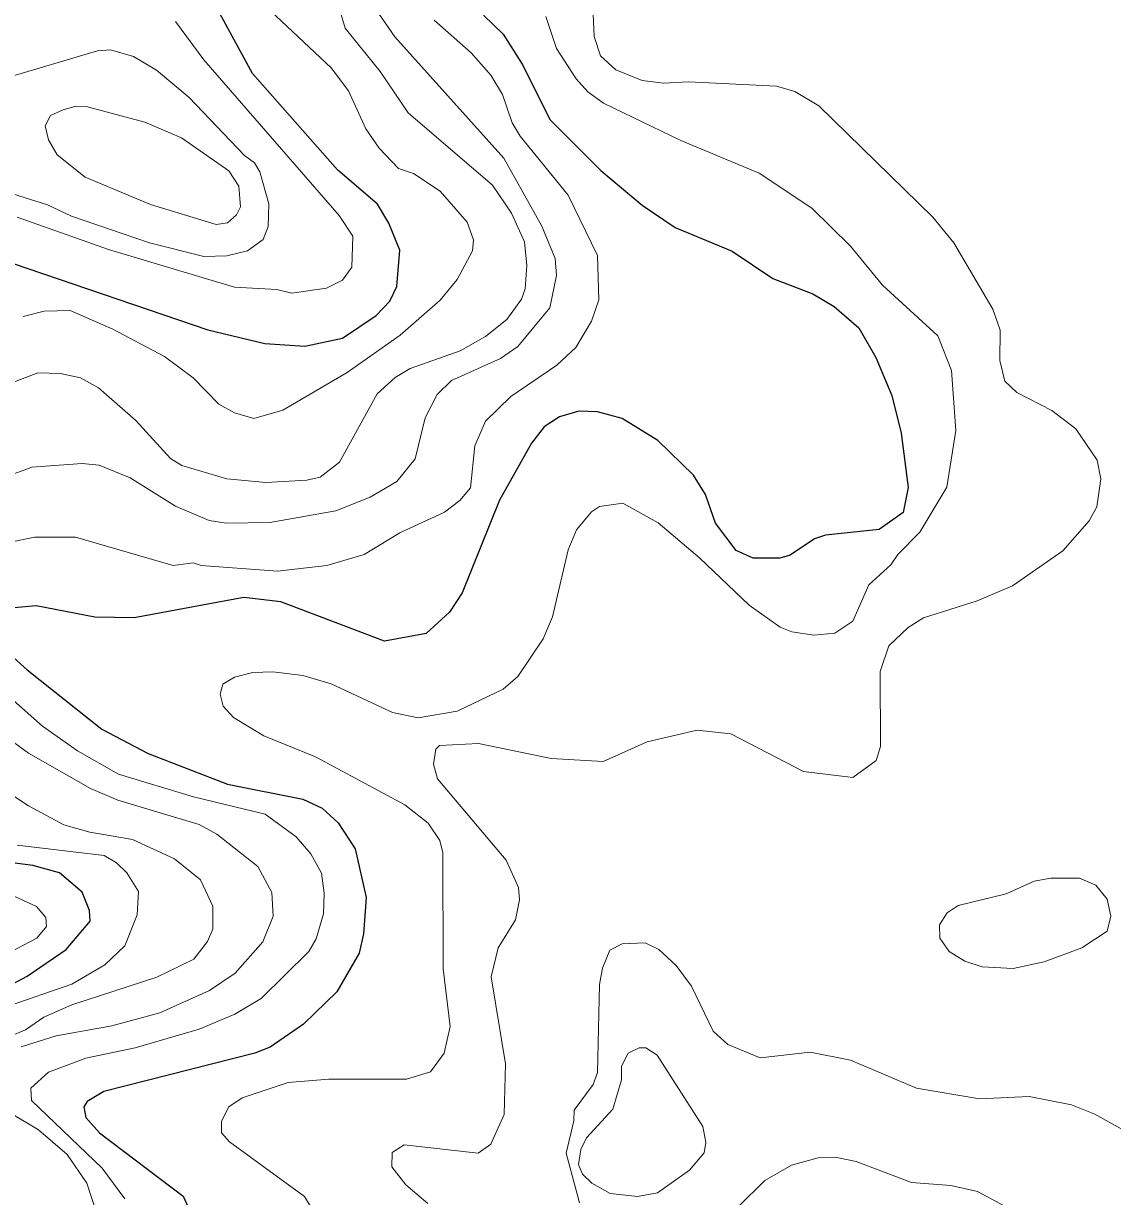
# Model space of a CAD drawing. Extents: x 673.6 to 698.9, y 7012 to 7040.1.
# Drawn here: x 682.325 to 683.554, y 7021.378 to 7022.701 of the extents above; entities that cross this region are included whole.
import ezdxf

# ---------------------------------------------------------------- set-up
doc = ezdxf.new("R2010")
doc.units = 0
doc.header["$LTSCALE"] = 0.032
doc.layers.add('1', color=7, linetype='Continuous', lineweight=25)
doc.layers.add('2', color=7, linetype='Continuous', lineweight=13)

msp = doc.modelspace()

# ---------------------------------------------------------------- linework, layer by layer
at = {"layer": '1'}
for points in [[(682.3134, 7022.4301), (682.5329, 7022.3555), (682.5975, 7022.3401), (682.6425, 7022.3369), (682.6849, 7022.3459), (682.723, 7022.3716), (682.7382, 7022.3878), (682.7464, 7022.4043), (682.7497, 7022.4452), (682.7374, 7022.4757), (682.7243, 7022.497), (682.6792, 7022.5358), (682.5833, 7022.6447), (682.5325, 7022.7383)], [(682.8442, 7022.7103), (682.8661, 7022.6888), (682.8876, 7022.6552), (682.9193, 7022.5922), (682.9765, 7022.535), (683.0232, 7022.4959), (683.0602, 7022.4707), (683.1245, 7022.444), (683.1705, 7022.4133), (683.2157, 7022.396), (683.2396, 7022.3817), (683.2676, 7022.3578), (683.2866, 7022.3242), (683.3045, 7022.2814), (683.3152, 7022.239), (683.3232, 7022.1775), (683.3173, 7022.1492), (683.2902, 7022.13), (683.2298, 7022.1237), (683.2175, 7022.1198), (683.1898, 7022.1012), (683.1783, 7022.0978), (683.1484, 7022.0977), (683.1292, 7022.1063), (683.1057, 7022.1372), (683.0943, 7022.1697), (683.0809, 7022.1914), (683.0407, 7022.2306), (683.0004, 7022.2554), (682.9725, 7022.2628), (682.9515, 7022.2636), (682.9299, 7022.2571), (682.9124, 7022.246), (682.8982, 7022.2275), (682.8622, 7022.1634), (682.8198, 7022.0586), (682.8057, 7022.037), (682.7794, 7022.0128), (682.7325, 7022.0041), (682.6154, 7022.0484), (682.5735, 7022.0533), (682.4499, 7022.0305), (682.4054, 7022.0313), (682.3393, 7022.0442), (682.3144, 7022.0417)], [(682.3102, 7021.9891), (682.3292, 7021.9719), (682.4133, 7021.9049), (682.4659, 7021.8776), (682.5554, 7021.8429), (682.6402, 7021.8258), (682.6619, 7021.8158), (682.6799, 7021.7993), (682.6994, 7021.7701), (682.7118, 7021.7152), (682.7088, 7021.674), (682.7037, 7021.6524), (682.6785, 7021.6088), (682.6408, 7021.572), (682.6032, 7021.5462), (682.5861, 7021.5395), (682.4157, 7021.4962), (682.3968, 7021.4848), (682.3933, 7021.4789), (682.3956, 7021.467), (682.411, 7021.4496), (682.5051, 7021.3782), (682.5322, 7021.3183)], [(682.2803, 7021.6004), (682.3294, 7021.6262), (682.3731, 7021.6562), (682.4003, 7021.6882), (682.3996, 7021.7003), (682.3913, 7021.7209), (682.3656, 7021.7428), (682.3356, 7021.7511), (682.2806, 7021.7584)]]:
    msp.add_lwpolyline(points, dxfattribs=at)
at = {"layer": '2'}
for points in [[(682.3022, 7022.2918), (682.3413, 7022.3068), (682.3668, 7022.3063), (682.3893, 7022.3014), (682.4096, 7022.2898), (682.452, 7022.2533), (682.491, 7022.2101), (682.5037, 7022.2024), (682.5543, 7022.1873), (682.5983, 7022.1832), (682.6446, 7022.1857), (682.6597, 7022.1892), (682.6815, 7022.2061), (682.7242, 7022.2831), (682.7443, 7022.3017), (682.7614, 7022.3118), (682.8177, 7022.3317), (682.8461, 7022.3477), (682.8702, 7022.3669), (682.8868, 7022.3899), (682.8911, 7022.4017), (682.8928, 7022.4279), (682.8901, 7022.4545), (682.8757, 7022.4869), (682.8541, 7022.5184), (682.7591, 7022.6003), (682.7274, 7022.6469), (682.6881, 7022.6956), (682.6784, 7022.7271)], [(682.718, 7022.7237), (682.7441, 7022.6861), (682.8671, 7022.5491), (682.91, 7022.4724), (682.9248, 7022.4359), (682.9265, 7022.4165), (682.9189, 7022.3802), (682.8827, 7022.3365), (682.8632, 7022.3229), (682.8078, 7022.2981), (682.7918, 7022.2825), (682.7781, 7022.256), (682.7671, 7022.2098), (682.7462, 7022.1844), (682.7162, 7022.1666), (682.6774, 7022.1513), (682.603, 7022.138), (682.5539, 7022.1372), (682.5346, 7022.1403), (682.4965, 7022.1565), (682.4455, 7022.1886), (682.4104, 7022.2028), (682.3914, 7022.2045), (682.3345, 7022.2003), (682.3064, 7022.1901)], [(682.6037, 7022.7151), (682.6723, 7022.651), (682.6916, 7022.6249), (682.7114, 7022.5822), (682.7265, 7022.5605), (682.7482, 7022.5375), (682.7649, 7022.5317), (682.795, 7022.5118), (682.8256, 7022.477), (682.8327, 7022.4568), (682.8318, 7022.4446), (682.8143, 7022.4123), (682.7953, 7022.3888), (682.75, 7022.3495), (682.6904, 7022.3074), (682.6178, 7022.2648), (682.585, 7022.2555), (682.5631, 7022.2618), (682.5456, 7022.2717), (682.5166, 7022.3012), (682.484, 7022.3255), (682.4257, 7022.3563), (682.3779, 7022.3771), (682.3484, 7022.3763), (682.3246, 7022.3704)], [(682.4967, 7022.7033), (682.5285, 7022.66), (682.6811, 7022.4845), (682.6965, 7022.4611), (682.6955, 7022.4259), (682.6848, 7022.4116), (682.6668, 7022.4025), (682.6279, 7022.3969), (682.6108, 7022.4009), (682.5633, 7022.4037), (682.421, 7022.4459), (682.3178, 7022.4824)], [(682.672, 7021.9562), (682.7413, 7021.9237), (682.7703, 7021.9178), (682.8144, 7021.9251), (682.8663, 7021.9501), (682.8827, 7021.9643), (682.9115, 7022.007), (682.9219, 7022.0315), (682.9396, 7022.1072), (682.9491, 7022.1296), (682.966, 7022.1502), (682.9748, 7022.156), (683.0013, 7022.1597), (683.0409, 7022.1376), (683.0877, 7022.0982), (683.1437, 7022.0449), (683.1786, 7022.0201), (683.1919, 7022.0149), (683.2168, 7022.0111), (683.2405, 7022.0131), (683.2605, 7022.0269), (683.2789, 7022.0678), (683.3036, 7022.0903), (683.3113, 7022.1021), (683.3362, 7022.127), (683.3667, 7022.178), (683.3768, 7022.242), (683.3718, 7022.3094), (683.3565, 7022.3488), (683.2941, 7022.4056), (683.2582, 7022.4497), (683.2143, 7022.4927), (683.1549, 7022.5323), (683.0668, 7022.569), (682.9793, 7022.6111), (682.9616, 7022.6239), (682.9484, 7022.6386), (682.9264, 7022.6728), (682.9142, 7022.7088)], [(682.8526, 7021.6254), (682.8605, 7021.6583), (682.8801, 7021.69), (682.8845, 7021.7124), (682.8837, 7021.7265), (682.8695, 7021.757), (682.7922, 7021.8489), (682.7877, 7021.8656), (682.7901, 7021.8822), (682.7943, 7021.8866), (682.8384, 7021.8889), (682.9203, 7021.8717), (682.979, 7021.8686), (683.0287, 7021.8907), (683.0849, 7021.9037), (683.1229, 7021.8996), (683.2052, 7021.8571), (683.2606, 7021.8504), (683.2871, 7021.8694), (683.292, 7021.8854), (683.2914, 7021.9698), (683.3014, 7021.9991), (683.3232, 7022.0196), (683.3404, 7022.0306), (683.4008, 7022.0498), (683.4409, 7022.0665), (683.4975, 7022.106), (683.5271, 7022.1401), (683.5358, 7022.1556), (683.5404, 7022.1875), (683.5362, 7022.2083), (683.5124, 7022.2439), (683.4852, 7022.2645), (683.4458, 7022.2847), (683.432, 7022.2975), (683.4265, 7022.3207), (683.4269, 7022.3549), (683.4187, 7022.3787), (683.3748, 7022.4537), (683.3511, 7022.4826), (683.2223, 7022.6079), (683.1951, 7022.6244), (683.1746, 7022.6302), (683.0752, 7022.6352), (683.047, 7022.6335), (683.0231, 7022.6368), (682.9932, 7022.6486), (682.9762, 7022.6645), (682.9688, 7022.6863), (682.9676, 7022.711)], [(682.9269, 7022.3154), (682.9481, 7022.3354), (682.9658, 7022.3653), (682.9742, 7022.3894), (682.9725, 7022.4392), (682.9394, 7022.5072), (682.8853, 7022.5738), (682.8765, 7022.5888), (682.8655, 7022.6207), (682.8522, 7022.6427), (682.8303, 7022.668), (682.7885, 7022.7047)], [(682.2789, 7022.5192), (682.3523, 7022.4965), (682.3793, 7022.4836), (682.4674, 7022.4536), (682.5284, 7022.438), (682.5545, 7022.4388), (682.5778, 7022.4445), (682.5954, 7022.4574), (682.601, 7022.4719), (682.6017, 7022.4975), (682.5916, 7022.5337), (682.5858, 7022.5438), (682.5743, 7022.5521), (682.512, 7022.6173), (682.4753, 7022.6482), (682.4493, 7022.6638), (682.4233, 7022.6712), (682.4085, 7022.6703), (682.302, 7022.6384)], [(682.8175, 7022.1629), (682.8293, 7022.1772), (682.8344, 7022.2245), (682.8461, 7022.2523), (682.8747, 7022.2801), (682.9269, 7022.3154)], [(682.2781, 7022.1093), (682.3378, 7022.1215), (682.3838, 7022.1216), (682.4939, 7022.0895), (682.5166, 7022.0927), (682.5254, 7022.0895), (682.6117, 7022.083), (682.6672, 7022.0895), (682.7094, 7022.1018), (682.7495, 7022.1263), (682.8002, 7022.1496), (682.8175, 7022.1629)], [(682.55, 7021.9556), (682.5633, 7021.9637), (682.5838, 7021.9687), (682.6064, 7021.9695), (682.6402, 7021.9654), (682.672, 7021.9562)], [(682.4396, 7021.3752), (682.4137, 7021.4098), (682.3342, 7021.4861), (682.3332, 7021.4999), (682.3532, 7021.518), (682.3956, 7021.5339), (682.4512, 7021.5454), (682.5234, 7021.5664), (682.5636, 7021.5834), (682.5934, 7021.601), (682.6471, 7021.654), (682.6552, 7021.6684), (682.6635, 7021.6967), (682.6643, 7021.7201), (682.6611, 7021.7424), (682.6493, 7021.7643), (682.6326, 7021.7835), (682.5977, 7021.8092), (682.517, 7021.8286), (682.4321, 7021.8543), (682.3862, 7021.8805), (682.3466, 7021.9084), (682.3008, 7021.9491)], [(682.6564, 7021.3542), (682.6421, 7021.3778), (682.5575, 7021.4395), (682.5486, 7021.4494), (682.5485, 7021.4629), (682.5569, 7021.479), (682.5716, 7021.4891), (682.6236, 7021.5063), (682.6696, 7021.5102), (682.7572, 7021.5102), (682.7841, 7021.5183), (682.7998, 7021.5395), (682.8065, 7021.5694), (682.7984, 7021.6345), (682.7983, 7021.7653), (682.7949, 7021.7793), (682.7816, 7021.7989), (682.7551, 7021.8197), (682.6545, 7021.8737), (682.5962, 7021.8975), (682.5619, 7021.9179), (682.5502, 7021.931), (682.547, 7021.9444), (682.55, 7021.9556)], [(682.2759, 7021.9176), (682.3309, 7021.8778), (682.4006, 7021.8381), (682.4315, 7021.825), (682.5231, 7021.7972), (682.5432, 7021.7864), (682.5895, 7021.75), (682.6053, 7021.7207), (682.6069, 7021.6941), (682.5951, 7021.6652), (682.5638, 7021.6298), (682.5348, 7021.6102), (682.4788, 7021.5848), (682.4249, 7021.5701), (682.3618, 7021.5588), (682.3224, 7021.5466)], [(682.4955, 7021.7585), (682.4479, 7021.7806), (682.4, 7021.7886), (682.3707, 7021.7971), (682.3306, 7021.8185), (682.2935, 7021.843)], [(682.3178, 7021.7741), (682.416, 7021.7623), (682.4301, 7021.7541), (682.4415, 7021.7428), (682.4548, 7021.7218), (682.4532, 7021.6953), (682.4396, 7021.6605), (682.417, 7021.6391), (682.3796, 7021.6171), (682.3055, 7021.5917)], [(682.5172, 7021.6453), (682.5327, 7021.6654), (682.5387, 7021.6793), (682.5387, 7021.7051), (682.5249, 7021.735), (682.4955, 7021.7585)], [(682.3112, 7021.7179), (682.3397, 7021.7049), (682.3504, 7021.6925), (682.3512, 7021.6823), (682.3402, 7021.6693), (682.3031, 7021.6497)], [(683.6282, 7021.418), (683.5337, 7021.4706), (683.5073, 7021.4811), (683.4597, 7021.4904), (683.4036, 7021.488), (683.3326, 7021.5), (683.2579, 7021.5317), (683.2125, 7021.5405), (683.1563, 7021.534), (683.1198, 7021.5492), (683.1033, 7021.5642), (683.0787, 7021.6149), (683.0612, 7021.6383), (683.0417, 7021.6564), (683.0264, 7021.6638), (683.0005, 7021.6629), (682.9866, 7021.6556), (682.9782, 7021.6355), (682.975, 7021.6168), (682.9725, 7021.5175), (682.9676, 7021.5039), (682.9463, 7021.4753), (682.9461, 7021.463), (682.9372, 7021.4266), (682.9523, 7021.3707)], [(682.2949, 7021.5524), (682.3275, 7021.5657), (682.348, 7021.58), (682.3797, 7021.5938), (682.4754, 7021.625), (682.5172, 7021.6453)], [(682.7544, 7021.4361), (682.8379, 7021.4266), (682.8522, 7021.4366), (682.8673, 7021.4703), (682.8688, 7021.5273), (682.8526, 7021.6254)], [(682.2817, 7021.4886), (682.342, 7021.453), (682.3745, 7021.4251), (682.3967, 7021.3927), (682.4278, 7021.297)], [(682.7811, 7021.3699), (682.7563, 7021.3909), (682.7408, 7021.4111), (682.741, 7021.4272), (682.7544, 7021.4361)], [(683.4315, 7021.3673), (683.4013, 7021.3832), (683.3712, 7021.3902), (683.3269, 7021.3936), (683.2646, 7021.4171), (683.2408, 7021.4222), (683.2217, 7021.4212), (683.1915, 7021.413), (683.1613, 7021.3957), (683.1316, 7021.3665)]]:
    msp.add_lwpolyline(points, dxfattribs=at)
for points in [[(682.5032, 7022.5718), (682.4618, 7022.5898), (682.3973, 7022.6071), (682.3843, 7022.6078), (682.3698, 7022.6034), (682.3555, 7022.5972), (682.3497, 7022.5855), (682.3534, 7022.5699), (682.363, 7022.5527), (682.3945, 7022.5275), (682.4683, 7022.4969), (682.5423, 7022.4741), (682.5553, 7022.476), (682.5655, 7022.485), (682.5698, 7022.4941), (682.568, 7022.5176), (682.5567, 7022.5347)], [(683.5517, 7021.6938), (683.5477, 7021.7131), (683.5348, 7021.7291), (683.5165, 7021.7369), (683.484, 7021.737), (683.4652, 7021.7335), (683.4338, 7021.7191), (683.3795, 7021.7061), (683.3671, 7021.6976), (683.3583, 7021.6842), (683.3588, 7021.6691), (683.3692, 7021.6541), (683.3872, 7021.6433), (683.4065, 7021.6367), (683.4416, 7021.6351), (683.4767, 7021.6424), (683.519, 7021.6581), (683.5475, 7021.677)], [(683.0763, 7021.4075), (683.093, 7021.427), (683.0948, 7021.4387), (683.0916, 7021.4567), (683.04, 7021.537), (683.0271, 7021.5454), (683.0197, 7021.5453), (683.0072, 7021.5395), (682.9998, 7021.5249), (682.9996, 7021.5093), (682.99, 7021.4764), (682.9604, 7021.4439), (682.9539, 7021.4307), (682.9512, 7021.4139), (682.9558, 7021.4031), (682.9662, 7021.3927), (682.987, 7021.3813), (683.0176, 7021.3779), (683.0405, 7021.3818)]]:
    msp.add_lwpolyline(points, close=True, dxfattribs=at)

doc.saveas('drawing.dxf')
